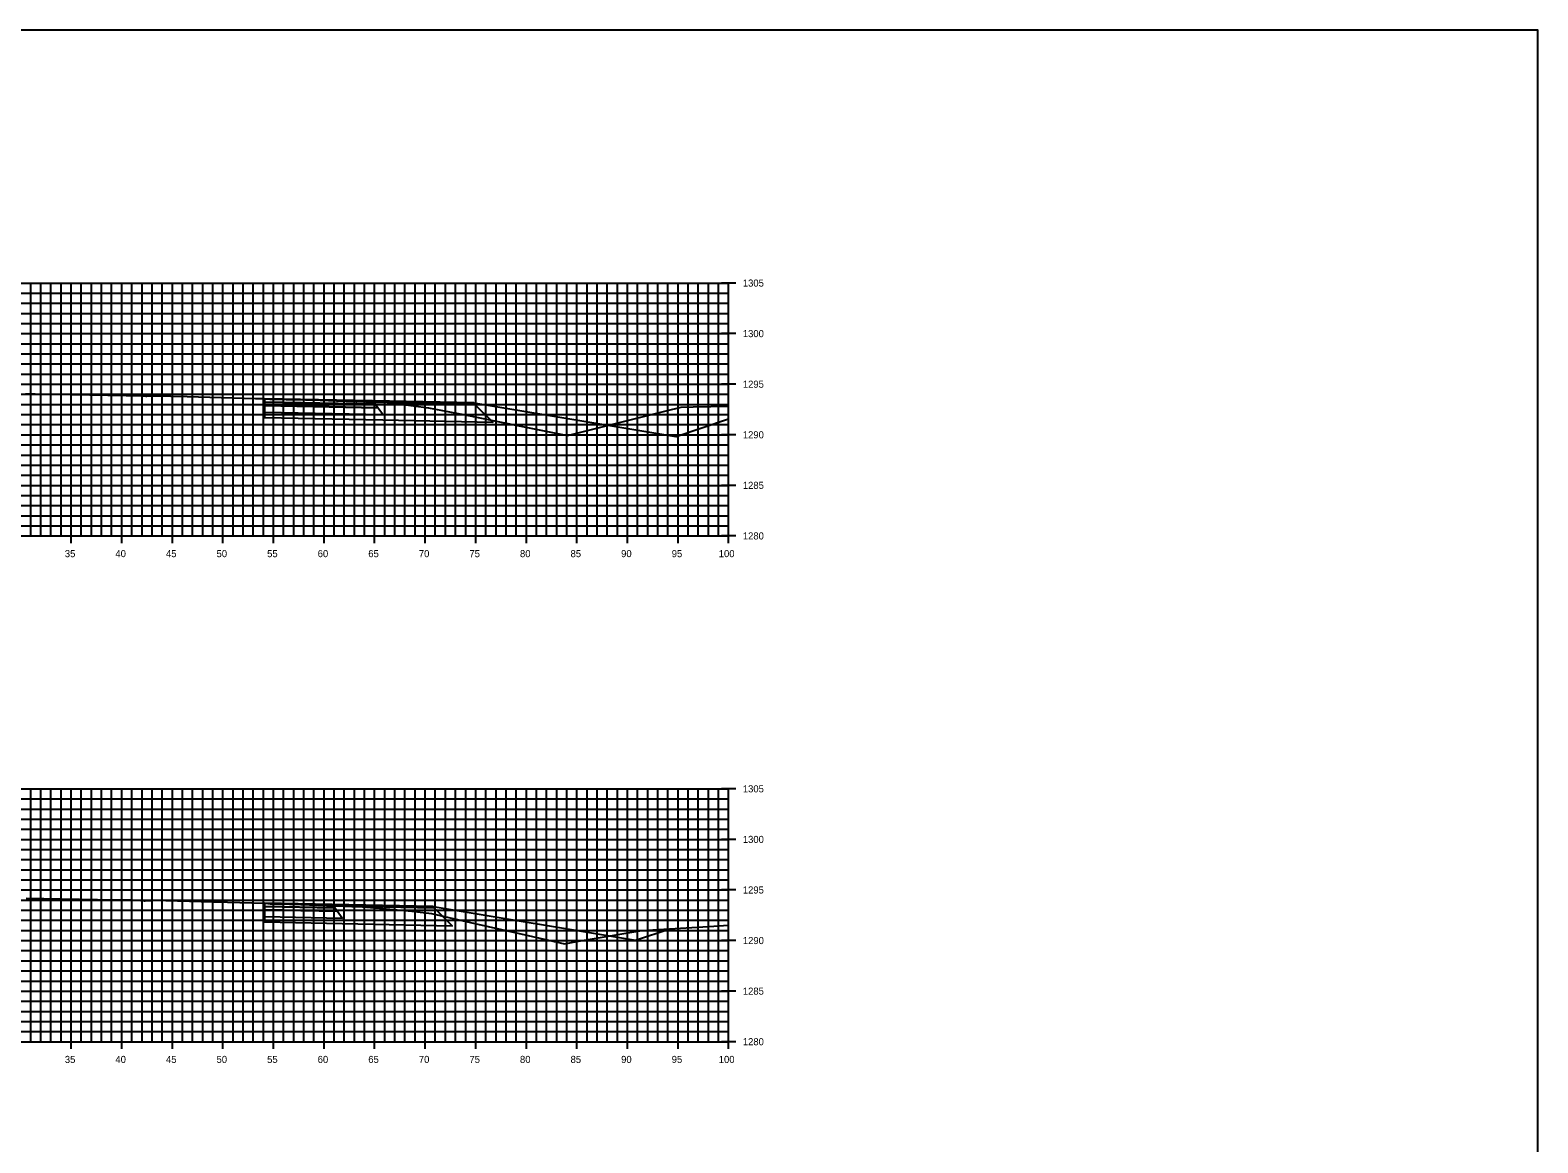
# Model space of a CAD drawing. Extents: x 674939 to 678919, y 750652 to 765176.
# Drawn here: x 677969.5 to 678118.5, y 757932.6 to 758042.6 of the extents above; entities that cross this region are included whole.
import ezdxf

# ---------------------------------------------------------------- set-up
doc = ezdxf.new("R2010")
doc.units = 0
for name, color, linetype in [('R_Alt Surface', 7, 'Continuous'), ('R_Axis', 7, 'Continuous'), ('R_Axis Annot', 7, 'Continuous'), ('R_Exist Surface', 7, 'Continuous'), ('R_Fin Surface', 7, 'Continuous'), ('R_Grid', 7, 'Continuous'), ('R_No Plot', 7, 'Continuous')]:
    doc.layers.add(name, color=color, linetype=linetype)

msp = doc.modelspace()

# ---------------------------------------------------------------- linework, layer by layer
msp.add_lwpolyline([(678009.33, 757955.91), (678029.33, 757952.58), (678029.33, 757952.58), (678032.71, 757953.71)])
at = {"layer": 'R_Alt Surface'}
for points in [[(677992.65, 758005.79), (677992.65, 758005.46), (678003.83, 758005.23), (678003.58, 758005.57)], [(677992.65, 758005.46), (677992.65, 758004.8), (678004.33, 758004.56), (678003.83, 758005.23)], [(677992.65, 757955.92), (677992.65, 757955.59), (677999.83, 757955.44), (677999.58, 757955.77)], [(677992.65, 757955.59), (677992.65, 757954.93), (678000.33, 757954.77), (677999.83, 757955.44)]]:
    msp.add_lwpolyline(points, close=True, dxfattribs=at)
for points in [[(677992.65, 758004.8), (677992.65, 758004.26), (678004.33, 758004.02), (678015.2, 758003.8), (678013.45, 758005.55)], [(677992.65, 757954.93), (677992.65, 757954.39), (678000.33, 757954.23), (678011.2, 757954), (678009.45, 757955.76)]]:
    msp.add_lwpolyline(points, dxfattribs=at)
at = {"layer": 'R_Axis'}
for p, q in [((678039.23, 758017.55), (678037.83, 758017.55)), ((678038.53, 757992.55), (678038.53, 758017.55)), ((678039.23, 758012.55), (678037.83, 758012.55)), ((678039.23, 758007.55), (678037.83, 758007.55)), ((678039.23, 758002.55), (678037.83, 758002.55)), ((678039.23, 757997.55), (678037.83, 757997.55)), ((677973.53, 757991.85), (677973.53, 757993.25)), ((677978.53, 757991.85), (677978.53, 757993.25)), ((677983.53, 757991.85), (677983.53, 757993.25)), ((677988.53, 757991.85), (677988.53, 757993.25)), ((677993.53, 757991.85), (677993.53, 757993.25)), ((677998.53, 757991.85), (677998.53, 757993.25)), ((678003.53, 757991.85), (678003.53, 757993.25)), ((678008.53, 757991.85), (678008.53, 757993.25)), ((678013.53, 757991.85), (678013.53, 757993.25)), ((678018.53, 757991.85), (678018.53, 757993.25)), ((678023.53, 757991.85), (678023.53, 757993.25)), ((678028.53, 757991.85), (678028.53, 757993.25)), ((678033.53, 757991.85), (678033.53, 757993.25)), ((678038.53, 757991.85), (678038.53, 757993.25)), ((677838.53, 757992.55), (678038.53, 757992.55)), ((678039.23, 757992.55), (678037.83, 757992.55)), ((678039.23, 757967.55), (678037.83, 757967.55)), ((678038.53, 757942.55), (678038.53, 757967.55)), ((678039.23, 757962.55), (678037.83, 757962.55)), ((678039.23, 757957.55), (678037.83, 757957.55)), ((678039.23, 757952.55), (678037.83, 757952.55)), ((678039.23, 757947.55), (678037.83, 757947.55)), ((677838.53, 757942.55), (678038.53, 757942.55)), ((677973.53, 757941.85), (677973.53, 757943.25)), ((677978.53, 757941.85), (677978.53, 757943.25)), ((677983.53, 757941.85), (677983.53, 757943.25)), ((677988.53, 757941.85), (677988.53, 757943.25)), ((677993.53, 757941.85), (677993.53, 757943.25)), ((677998.53, 757941.85), (677998.53, 757943.25)), ((678003.53, 757941.85), (678003.53, 757943.25)), ((678008.53, 757941.85), (678008.53, 757943.25)), ((678013.53, 757941.85), (678013.53, 757943.25)), ((678018.53, 757941.85), (678018.53, 757943.25)), ((678023.53, 757941.85), (678023.53, 757943.25)), ((678028.53, 757941.85), (678028.53, 757943.25)), ((678033.53, 757941.85), (678033.53, 757943.25)), ((678039.23, 757942.55), (678037.83, 757942.55)), ((678038.53, 757941.85), (678038.53, 757943.25))]:
    msp.add_line(p, q, dxfattribs=at)
at = {"layer": 'R_Exist Surface'}
for points in [[(677969.02, 758006.61), (677969.96, 758006.59), (677978.97, 758006.44), (677980.26, 758006.42), (677980.9, 758006.38), (677981.02, 758006.37), (677981.5, 758006.39), (677981.77, 758006.39), (677984.99, 758006.32), (677986.12, 758006.3), (677991.76, 758006.15), (677992.62, 758006.13), (677992.62, 758006.13), (677992.65, 758006.12), (677992.72, 758006.11), (677993.18, 758006.06), (677994.79, 758006.05), (677995.26, 758006.05), (677998.15, 758005.97), (677999.75, 758005.92), (678003.62, 758005.78), (678003.85, 758005.83), (678003.91, 758005.85), (678005.34, 758005.67), (678007.37, 758005.42), (678008.85, 758005.22), (678012.33, 758004.55), (678017.82, 758003.44), (678022.61, 758002.47), (678032.35, 758004.92), (678033.85, 758005.28), (678035.03, 758005.32), (678038.53, 758005.38)], [(677969.07, 757956.75), (677977.86, 757956.59), (677979.38, 757956.56), (677980.41, 757956.52), (677980.76, 757956.47), (677980.84, 757956.47), (677981.53, 757956.52), (677981.69, 757956.53), (677987.56, 757956.39), (677988.33, 757956.37), (677988.99, 757956.35), (677992.61, 757956.25), (677992.64, 757956.25), (677992.65, 757956.25), (677992.72, 757956.24), (677993.21, 757956.18), (677995.11, 757956.16), (677995.41, 757956.16), (678001.28, 757955.93), (678002.32, 757955.88), (678003.53, 757955.8), (678003.62, 757955.79), (678003.67, 757955.79), (678004.68, 757955.7), (678007.2, 757955.45), (678009.16, 757955.24), (678013.42, 757954.25), (678018.7, 757953.05), (678022.29, 757952.24), (678024.05, 757952.55), (678029.95, 757953.54), (678037.05, 757953.98), (678038.53, 757954.06)]]:
    msp.add_lwpolyline(points, dxfattribs=at)
at = {"layer": 'R_Fin Surface'}
for points in [[(678013.33, 758005.71), (678003.33, 758005.91), (677992.65, 758006.12)], [(678013.33, 758005.71), (678013.33, 758005.71)], [(678009.33, 757955.91), (677999.33, 757956.11), (677992.65, 757956.25)], [(678009.33, 757955.91), (678009.33, 757955.91)]]:
    msp.add_lwpolyline(points, dxfattribs=at)
for points in [[(677992.65, 758006.12), (677992.65, 758005.79), (678003.58, 758005.57), (678003.33, 758005.91)], [(678003.33, 758005.91), (678013.33, 758005.71), (678013.45, 758005.55), (678003.45, 758005.75)], [(677992.65, 757956.25), (677992.65, 757955.92), (677999.58, 757955.77), (677999.33, 757956.11)], [(677999.33, 757956.11), (678009.33, 757955.91), (678009.45, 757955.76), (677999.44, 757955.95)]]:
    msp.add_lwpolyline(points, close=True, dxfattribs=at)
at = {"layer": 'R_Grid'}
for p, q in [((677838.53, 758017.55), (678038.53, 758017.55)), ((677838.53, 758016.55), (678038.53, 758016.55)), ((677969.53, 757992.55), (677969.53, 758017.55)), ((677970.53, 757992.55), (677970.53, 758017.55)), ((677971.53, 757992.55), (677971.53, 758017.55)), ((677972.53, 757992.55), (677972.53, 758017.55)), ((677973.53, 757992.55), (677973.53, 758017.55)), ((677974.53, 757992.55), (677974.53, 758017.55)), ((677975.53, 757992.55), (677975.53, 758017.55)), ((677976.53, 757992.55), (677976.53, 758017.55)), ((677977.53, 757992.55), (677977.53, 758017.55)), ((677978.53, 757992.55), (677978.53, 758017.55)), ((677979.53, 757992.55), (677979.53, 758017.55)), ((677980.53, 757992.55), (677980.53, 758017.55)), ((677981.53, 757992.55), (677981.53, 758017.55)), ((677982.53, 757992.55), (677982.53, 758017.55)), ((677983.53, 757992.55), (677983.53, 758017.55)), ((677984.53, 757992.55), (677984.53, 758017.55)), ((677985.53, 757992.55), (677985.53, 758017.55)), ((677986.53, 757992.55), (677986.53, 758017.55)), ((677987.53, 757992.55), (677987.53, 758017.55)), ((677988.53, 757992.55), (677988.53, 758017.55)), ((677989.53, 757992.55), (677989.53, 758017.55)), ((677990.53, 757992.55), (677990.53, 758017.55)), ((677991.53, 757992.55), (677991.53, 758017.55)), ((677992.53, 757992.55), (677992.53, 758017.55)), ((677993.53, 757992.55), (677993.53, 758017.55)), ((677994.53, 757992.55), (677994.53, 758017.55)), ((677995.53, 757992.55), (677995.53, 758017.55)), ((677996.53, 757992.55), (677996.53, 758017.55)), ((677997.53, 757992.55), (677997.53, 758017.55)), ((677998.53, 757992.55), (677998.53, 758017.55)), ((677999.53, 757992.55), (677999.53, 758017.55)), ((678000.53, 757992.55), (678000.53, 758017.55)), ((678001.53, 757992.55), (678001.53, 758017.55)), ((678002.53, 757992.55), (678002.53, 758017.55)), ((678003.53, 757992.55), (678003.53, 758017.55)), ((678004.53, 757992.55), (678004.53, 758017.55)), ((678005.53, 757992.55), (678005.53, 758017.55)), ((678006.53, 757992.55), (678006.53, 758017.55)), ((678007.53, 757992.55), (678007.53, 758017.55)), ((678008.53, 757992.55), (678008.53, 758017.55)), ((678009.53, 757992.55), (678009.53, 758017.55)), ((678010.53, 757992.55), (678010.53, 758017.55)), ((678011.53, 757992.55), (678011.53, 758017.55)), ((678012.53, 757992.55), (678012.53, 758017.55)), ((678013.53, 757992.55), (678013.53, 758017.55)), ((678014.53, 757992.55), (678014.53, 758017.55)), ((678015.53, 757992.55), (678015.53, 758017.55)), ((678016.53, 757992.55), (678016.53, 758017.55)), ((678017.53, 757992.55), (678017.53, 758017.55)), ((678018.53, 757992.55), (678018.53, 758017.55)), ((678019.53, 757992.55), (678019.53, 758017.55)), ((678020.53, 757992.55), (678020.53, 758017.55)), ((678021.53, 757992.55), (678021.53, 758017.55)), ((678022.53, 757992.55), (678022.53, 758017.55)), ((678023.53, 757992.55), (678023.53, 758017.55)), ((678024.53, 757992.55), (678024.53, 758017.55)), ((678025.53, 757992.55), (678025.53, 758017.55)), ((678026.53, 757992.55), (678026.53, 758017.55)), ((678027.53, 757992.55), (678027.53, 758017.55)), ((678028.53, 757992.55), (678028.53, 758017.55)), ((678029.53, 757992.55), (678029.53, 758017.55)), ((678030.53, 757992.55), (678030.53, 758017.55)), ((678031.53, 757992.55), (678031.53, 758017.55)), ((678032.53, 757992.55), (678032.53, 758017.55)), ((678033.53, 757992.55), (678033.53, 758017.55)), ((678034.53, 757992.55), (678034.53, 758017.55)), ((678035.53, 757992.55), (678035.53, 758017.55)), ((678036.53, 757992.55), (678036.53, 758017.55)), ((678037.53, 757992.55), (678037.53, 758017.55)), ((678038.53, 757992.55), (678038.53, 758017.55)), ((677838.53, 758015.55), (678038.53, 758015.55)), ((677838.53, 758014.55), (678038.53, 758014.55)), ((677838.53, 758013.55), (678038.53, 758013.55)), ((677838.53, 758012.55), (678038.53, 758012.55)), ((677838.53, 758011.55), (678038.53, 758011.55)), ((677838.53, 758010.55), (678038.53, 758010.55)), ((677838.53, 758009.55), (678038.53, 758009.55)), ((677838.53, 758008.55), (678038.53, 758008.55)), ((677838.53, 758007.55), (678038.53, 758007.55)), ((677838.53, 758006.55), (678038.53, 758006.55)), ((677838.53, 758005.55), (678038.53, 758005.55)), ((677838.53, 758004.55), (678038.53, 758004.55)), ((677838.53, 758003.55), (678038.53, 758003.55)), ((677838.53, 758002.55), (678038.53, 758002.55)), ((677838.53, 758001.55), (678038.53, 758001.55)), ((677838.53, 758000.55), (678038.53, 758000.55)), ((677838.53, 757999.55), (678038.53, 757999.55)), ((677838.53, 757998.55), (678038.53, 757998.55)), ((677838.53, 757997.55), (678038.53, 757997.55)), ((677838.53, 757996.55), (678038.53, 757996.55)), ((677838.53, 757995.55), (678038.53, 757995.55)), ((677838.53, 757994.55), (678038.53, 757994.55)), ((677838.53, 757993.55), (678038.53, 757993.55)), ((677838.53, 757992.55), (678038.53, 757992.55)), ((677838.53, 757967.55), (678038.53, 757967.55)), ((677969.53, 757942.55), (677969.53, 757967.55)), ((677970.53, 757942.55), (677970.53, 757967.55)), ((677971.53, 757942.55), (677971.53, 757967.55)), ((677972.53, 757942.55), (677972.53, 757967.55)), ((677973.53, 757942.55), (677973.53, 757967.55)), ((677974.53, 757942.55), (677974.53, 757967.55)), ((677975.53, 757942.55), (677975.53, 757967.55)), ((677976.53, 757942.55), (677976.53, 757967.55)), ((677977.53, 757942.55), (677977.53, 757967.55)), ((677978.53, 757942.55), (677978.53, 757967.55)), ((677979.53, 757942.55), (677979.53, 757967.55)), ((677980.53, 757942.55), (677980.53, 757967.55)), ((677981.53, 757942.55), (677981.53, 757967.55)), ((677982.53, 757942.55), (677982.53, 757967.55)), ((677983.53, 757942.55), (677983.53, 757967.55)), ((677984.53, 757942.55), (677984.53, 757967.55)), ((677985.53, 757942.55), (677985.53, 757967.55)), ((677986.53, 757942.55), (677986.53, 757967.55)), ((677987.53, 757942.55), (677987.53, 757967.55)), ((677988.53, 757942.55), (677988.53, 757967.55)), ((677989.53, 757942.55), (677989.53, 757967.55)), ((677990.53, 757942.55), (677990.53, 757967.55)), ((677991.53, 757942.55), (677991.53, 757967.55)), ((677992.53, 757942.55), (677992.53, 757967.55)), ((677993.53, 757942.55), (677993.53, 757967.55)), ((677994.53, 757942.55), (677994.53, 757967.55)), ((677995.53, 757942.55), (677995.53, 757967.55)), ((677996.53, 757942.55), (677996.53, 757967.55)), ((677997.53, 757942.55), (677997.53, 757967.55)), ((677998.53, 757942.55), (677998.53, 757967.55)), ((677999.53, 757942.55), (677999.53, 757967.55)), ((678000.53, 757942.55), (678000.53, 757967.55)), ((678001.53, 757942.55), (678001.53, 757967.55)), ((678002.53, 757942.55), (678002.53, 757967.55)), ((678003.53, 757942.55), (678003.53, 757967.55)), ((678004.53, 757942.55), (678004.53, 757967.55)), ((678005.53, 757942.55), (678005.53, 757967.55)), ((678006.53, 757942.55), (678006.53, 757967.55)), ((678007.53, 757942.55), (678007.53, 757967.55)), ((678008.53, 757942.55), (678008.53, 757967.55)), ((678009.53, 757942.55), (678009.53, 757967.55)), ((678010.53, 757942.55), (678010.53, 757967.55)), ((678011.53, 757942.55), (678011.53, 757967.55)), ((678012.53, 757942.55), (678012.53, 757967.55)), ((678013.53, 757942.55), (678013.53, 757967.55)), ((678014.53, 757942.55), (678014.53, 757967.55)), ((678015.53, 757942.55), (678015.53, 757967.55)), ((678016.53, 757942.55), (678016.53, 757967.55)), ((678017.53, 757942.55), (678017.53, 757967.55)), ((678018.53, 757942.55), (678018.53, 757967.55)), ((678019.53, 757942.55), (678019.53, 757967.55)), ((678020.53, 757942.55), (678020.53, 757967.55)), ((678021.53, 757942.55), (678021.53, 757967.55)), ((678022.53, 757942.55), (678022.53, 757967.55)), ((678023.53, 757942.55), (678023.53, 757967.55)), ((678024.53, 757942.55), (678024.53, 757967.55)), ((678025.53, 757942.55), (678025.53, 757967.55)), ((678026.53, 757942.55), (678026.53, 757967.55)), ((678027.53, 757942.55), (678027.53, 757967.55)), ((678028.53, 757942.55), (678028.53, 757967.55)), ((678029.53, 757942.55), (678029.53, 757967.55)), ((678030.53, 757942.55), (678030.53, 757967.55)), ((678031.53, 757942.55), (678031.53, 757967.55)), ((678032.53, 757942.55), (678032.53, 757967.55)), ((678033.53, 757942.55), (678033.53, 757967.55)), ((678034.53, 757942.55), (678034.53, 757967.55)), ((678035.53, 757942.55), (678035.53, 757967.55)), ((678036.53, 757942.55), (678036.53, 757967.55)), ((678037.53, 757942.55), (678037.53, 757967.55)), ((678038.53, 757942.55), (678038.53, 757967.55)), ((677838.53, 757966.55), (678038.53, 757966.55)), ((677838.53, 757965.55), (678038.53, 757965.55)), ((677838.53, 757964.55), (678038.53, 757964.55)), ((677838.53, 757963.55), (678038.53, 757963.55)), ((677838.53, 757962.55), (678038.53, 757962.55)), ((677838.53, 757961.55), (678038.53, 757961.55)), ((677838.53, 757960.55), (678038.53, 757960.55)), ((677838.53, 757959.55), (678038.53, 757959.55)), ((677838.53, 757958.55), (678038.53, 757958.55)), ((677838.53, 757957.55), (678038.53, 757957.55)), ((677838.53, 757956.55), (678038.53, 757956.55)), ((677838.53, 757955.55), (678038.53, 757955.55)), ((677838.53, 757954.55), (678038.53, 757954.55)), ((677838.53, 757953.55), (678038.53, 757953.55)), ((677838.53, 757952.55), (678038.53, 757952.55)), ((677838.53, 757951.55), (678038.53, 757951.55)), ((677838.53, 757950.55), (678038.53, 757950.55)), ((677838.53, 757949.55), (678038.53, 757949.55)), ((677838.53, 757948.55), (678038.53, 757948.55)), ((677838.53, 757947.55), (678038.53, 757947.55)), ((677838.53, 757946.55), (678038.53, 757946.55)), ((677838.53, 757945.55), (678038.53, 757945.55)), ((677838.53, 757944.55), (678038.53, 757944.55)), ((677838.53, 757943.55), (678038.53, 757943.55)), ((677838.53, 757942.55), (678038.53, 757942.55))]:
    msp.add_line(p, q, dxfattribs=at)
at = {"layer": 'R_No Plot'}
msp.add_lwpolyline([(677778.53, 757822.55), (678118.53, 757822.55), (678118.53, 758042.55), (677778.53, 758042.55)], close=True, dxfattribs=at)
for points in [[(677992.65, 758006.12), (678003.33, 758005.91), (678003.33, 758005.91), (678013.33, 758005.71), (678013.33, 758005.71), (678033.32, 758002.38), (678033.33, 758002.38), (678038.53, 758004.11)], [(677992.65, 757956.25), (677999.33, 757956.11), (678009.32, 757955.91), (678009.33, 757955.91), (678029.32, 757952.58), (678029.33, 757952.58), (678032.71, 757953.71), (678032.71, 757953.71)]]:
    msp.add_lwpolyline(points, dxfattribs=at)

# ---------------------------------------------------------------- texts
at = {"layer": 'R_Axis Annot'}
for s, p in [('1305', (678039.93, 758017.2)), ('1300', (678039.93, 758012.2)), ('1295', (678039.93, 758007.2)), ('1290', (678039.93, 758002.2)), ('1285', (678039.93, 757997.2)), ('1280', (678039.93, 757992.2)), ('35', (677972.9, 757990.45)), ('40', (677977.9, 757990.45)), ('45', (677982.9, 757990.45)), ('50', (677987.9, 757990.45)), ('55', (677992.9, 757990.45)), ('60', (677997.9, 757990.45)), ('65', (678002.9, 757990.45)), ('70', (678007.9, 757990.45)), ('75', (678012.9, 757990.45)), ('80', (678017.9, 757990.45)), ('85', (678022.9, 757990.45)), ('90', (678027.9, 757990.45)), ('95', (678032.9, 757990.45)), ('100', (678037.55, 757990.45)), ('1305', (678039.93, 757967.2)), ('1300', (678039.93, 757962.2)), ('1295', (678039.93, 757957.2)), ('1290', (678039.93, 757952.2)), ('1285', (678039.93, 757947.2)), ('1280', (678039.93, 757942.2)), ('35', (677972.9, 757940.45)), ('40', (677977.9, 757940.45)), ('45', (677982.9, 757940.45)), ('50', (677987.9, 757940.45)), ('55', (677992.9, 757940.45)), ('60', (677997.9, 757940.45)), ('65', (678002.9, 757940.45)), ('70', (678007.9, 757940.45)), ('75', (678012.9, 757940.45)), ('80', (678017.9, 757940.45)), ('85', (678022.9, 757940.45)), ('90', (678027.9, 757940.45)), ('95', (678032.9, 757940.45)), ('100', (678037.55, 757940.45))]:
    msp.add_text(s, height=0.7, dxfattribs=at).set_placement(p)

doc.saveas('drawing.dxf')
